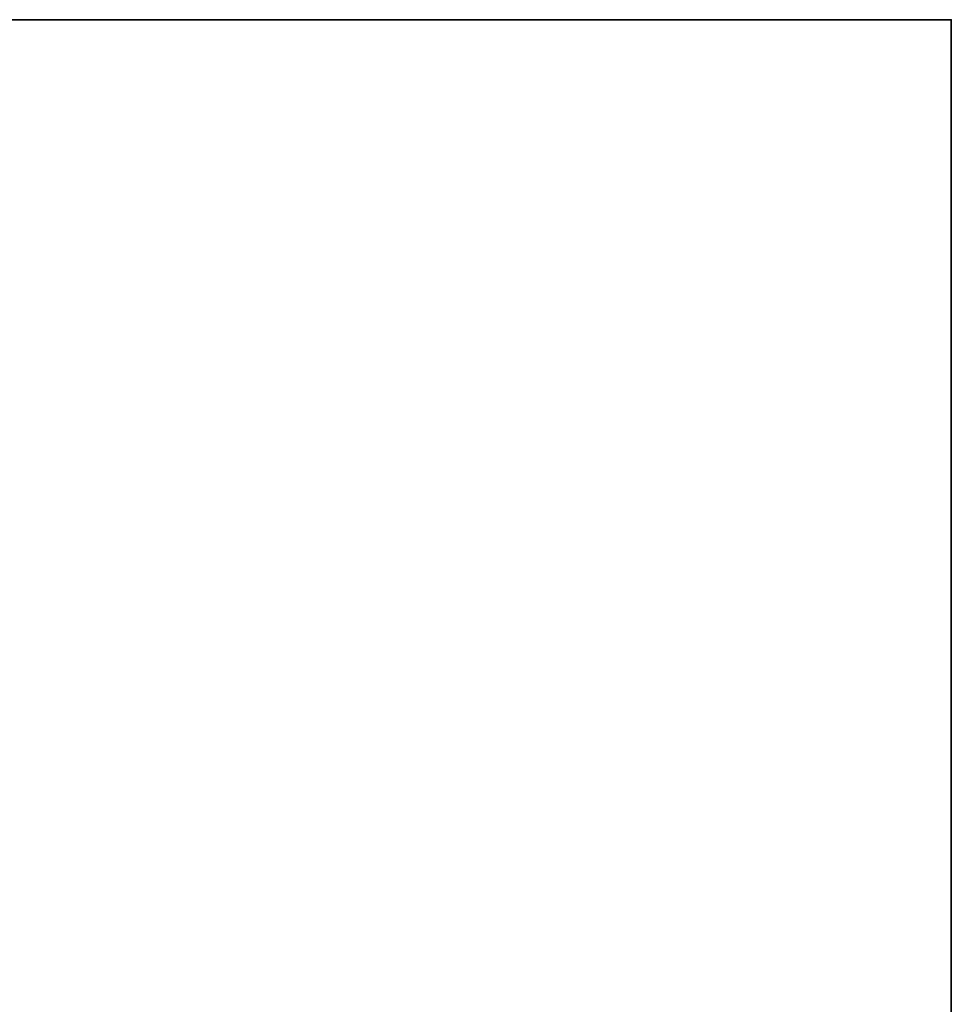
# Model space of a CAD drawing. Header units: millimetres. Extents: x -603 to 3703, y -115 to 249.
# Tile 301 of 656: x 481 to 603, y 101 to 230. Entities that reach past the tile are written whole.
import ezdxf

# ---------------------------------------------------------------- set-up
doc = ezdxf.new("R2010")
doc.units = ezdxf.units.MM
doc.layers.add('151', color=7, linetype='Continuous', true_color=0xffffff)

# ---------------------------------------------------------------- blocks, each defined once
blk = doc.blocks.new('UG_SURFACE_001')
at = {"layer": '151', "color": 252, "linetype": 'Continuous', "lineweight": 35}
for points in [[(-603, 230.4, 2212.25), (603, 230.4, 2212.25), (453, 230.4, 2062.25), (-453, 230.4, 2062.25)], [(603, -13.3, 2212.25), (603, 230.4, 2212.25), (-603, 230.4, 2212.25), (-603, -13.3, 2212.25)], [(453, -13.3, -7.75), (453, 230.4, -7.75), (603, 230.4, -7.75), (603, -13.3, -7.75)], [(603, 230.4, 2212.25), (603, 230.4, -7.75), (453, 230.4, -7.75), (453, 230.4, 2062.25)], [(603, -13.3, -7.75), (603, 230.4, -7.75), (603, 230.4, 2212.25), (603, -13.3, 2212.25)]]:
    blk.add_3dface(points, dxfattribs=at)

msp = doc.modelspace()

# ---------------------------------------------------------------- linework, layer by layer
at = {"layer": '151', "color": 252, "linetype": 'Continuous', "lineweight": -3, "true_color": 0x939598}
for p, q in [((-603, 230.4, 2212.25), (603, 230.4, 2212.25)), ((453, 230.4, -7.75), (603, 230.4, -7.75)), ((453, 230.4, -7.75), (603, 230.4, -7.75)), ((603, -13.3, 2212.25), (603, 230.4, 2212.25)), ((603, 230.4, 2212.25), (603, 230.4, -7.75)), ((603, 230.4, -7.75), (603, -13.3, -7.75))]:
    msp.add_line(p, q, dxfattribs=at)

# ---------------------------------------------------------------- block references
msp.add_blockref('UG_SURFACE_001', (0, 0), dxfattribs=at)

doc.saveas('drawing.dxf')
